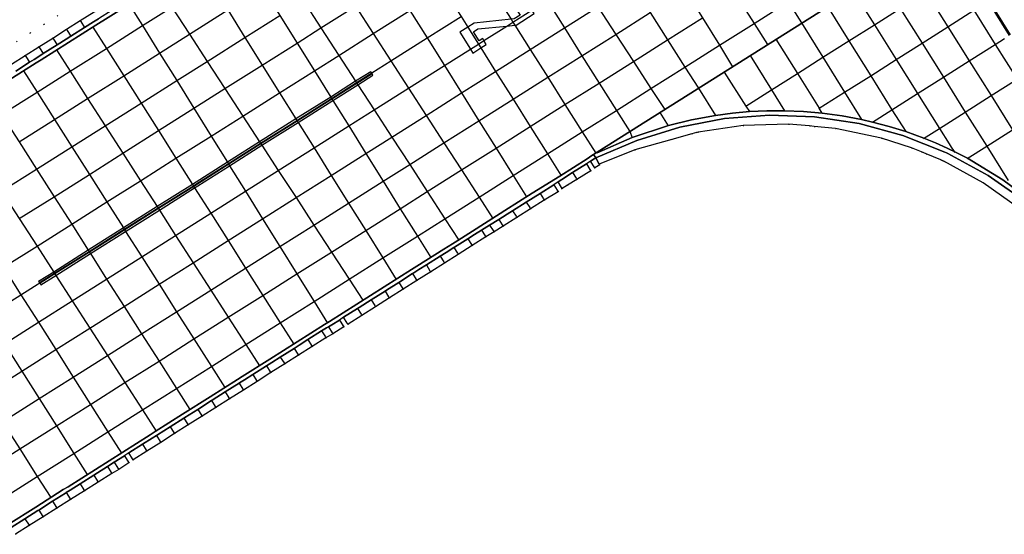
# Model space of a CAD drawing. Header units: metres. Extents: x 174791 to 179073, y 406431 to 409043.
# Tile 288 of 314: x 178240 to 178362, y 408285 to 408348. Entities that reach past the tile are written whole.
import ezdxf

# ---------------------------------------------------------------- set-up
doc = ezdxf.new("R2010")
doc.units = ezdxf.units.M
doc.linetypes.add('DOT', pattern=[6.35, 0, -6.35])
for name, color, linetype in [('terreindeelbegroeid', 254, 'DOT'), ('terreindeelonbegroeid', 254, 'DOT'), ('wegdeel_molgoot', 254, 'Continuous'), ('wegdeel_rijbaan', 254, 'Continuous'), ('wegdeel_rolbaan', 254, 'Continuous'), ('wegdeel_start_landingsbaan', 254, 'Continuous'), ('weginrichtingselement_markering_vliegtuigverharding', 254, 'Continuous'), ('weginrichtingselement_voeg_vliegtuigverharding', 254, 'Continuous')]:
    doc.layers.add(name, color=color, linetype=linetype)

msp = doc.modelspace()

# ---------------------------------------------------------------- linework, layer by layer
at = {"layer": 'terreindeelbegroeid'}
for points in [[(178249.534, 408349.292, 0), (178247.838, 408348.22, 0), (178246.142, 408347.148, 0), (178244.447, 408346.076, 0), (178242.751, 408345.004, 0), (178241.056, 408343.933, 0), (178239.36, 408342.861, 0)], [(178239.987, 408345.623, 0), (178241.682, 408346.695, 0), (178243.378, 408347.767, 0), (178245.074, 408348.839, 0)], [(178245.074, 408348.839, 0), (178243.378, 408347.767, 0), (178241.682, 408346.695, 0), (178239.987, 408345.623, 0)], [(178239.864, 408284.999, 0), (178241.558, 408286.071, 0), (178243.253, 408287.142, 0), (178244.947, 408288.214, 0), (178246.642, 408289.285, 0), (178248.336, 408290.357, 0), (178250.031, 408291.429, 0), (178251.725, 408292.5, 0), (178252.571, 408292.993, 0), (178253.82, 408293.807, 0), (178254.344, 408294.17, 0), (178256.039, 408295.242, 0), (178257.733, 408296.315, 0), (178259.428, 408297.387, 0), (178261.122, 408298.46, 0), (178262.817, 408299.532, 0), (178264.511, 408300.605, 0), (178266.206, 408301.677, 0), (178267.9, 408302.749, 0), (178269.595, 408303.822, 0), (178271.289, 408304.894, 0), (178272.984, 408305.967, 0), (178274.678, 408307.039, 0), (178276.373, 408308.112, 0), (178278.067, 408309.184, 0), (178278.894, 408309.677, 0), (178280.256, 408310.516, 0), (178280.776, 408310.866, 0), (178282.472, 408311.939, 0), (178284.168, 408313.012, 0), (178285.864, 408314.086, 0), (178287.56, 408315.159, 0), (178289.256, 408316.232, 0), (178290.951, 408317.305, 0), (178292.647, 408318.378, 0), (178294.343, 408319.452, 0), (178296.039, 408320.525, 0), (178297.735, 408321.598, 0), (178298.75, 408322.214, 0), (178299.861, 408322.912, 0), (178301.552, 408323.976, 0), (178303.243, 408325.04, 0), (178304.933, 408326.104, 0), (178306.624, 408327.168, 0), (178307.138, 408327.539, 0), (178307.794, 408327.953, 0), (178308.936, 408328.67, 0), (178310.635, 408329.734, 0), (178311.149, 408330.102, 0), (178311.764, 408330.481, 0), (178311.696, 408330.534, 0), (178316.069, 408332.3, 0), (178320.602, 408333.599, 0), (178323.097, 408334.302, 0), (178323.676, 408334.459, 0), (178323.843, 408334.504, 0), (178329.387, 408335.318, 0), (178334.989, 408335.48, 0), (178337.546, 408335.25, 0), (178338.144, 408335.196, 0), (178340.752, 408334.961, 0), (178346.411, 408333.753, 0), (178350.117, 408332.561, 0), (178351.348, 408332.052, 0), (178351.902, 408331.823, 0), (178353.714, 408331.073, 0), (178353.896, 408330.988, 0), (178354.077, 408330.903, 0), (178358.935, 408328.256, 0), (178363.457, 408325.068, 0)]]:
    msp.add_polyline3d(points, dxfattribs=at)
at = {"layer": 'terreindeelonbegroeid'}
for points in [[(178311.149, 408330.102, 0), (178310.635, 408329.734, 0), (178310.537, 408329.89, 0), (178310.104, 408330.582, 0), (178310.462, 408330.809, 0), (178310.619, 408330.909, 0)], [(178307.138, 408327.539, 0), (178306.624, 408327.168, 0), (178306.513, 408327.344, 0), (178306.091, 408328.014, 0), (178306.621, 408328.358, 0), (178307.048, 408327.682, 0)], [(178280.776, 408310.866, 0), (178280.256, 408310.516, 0), (178280.162, 408310.668, 0), (178279.732, 408311.367, 0), (178280.241, 408311.711, 0), (178280.69, 408311.003, 0)], [(178254.344, 408294.17, 0), (178253.82, 408293.807, 0), (178253.269, 408294.671, 0), (178253.327, 408294.708, 0), (178253.809, 408295.015, 0), (178254.264, 408294.297, 0)]]:
    msp.add_polyline3d(points, close=True, dxfattribs=at)
at = {"layer": 'wegdeel_molgoot'}
for points in [[(178253.099, 408349.771, 0), (178249.733, 408347.646, 0), (178246.368, 408345.521, 0), (178243.002, 408343.396, 0), (178242.407, 408343.022, 0), (178239.032, 408340.887, 0)], [(178239.894, 408342.015, 0), (178241.59, 408343.087, 0), (178242.144, 408343.438, 0), (178242.738, 408343.813, 0), (178243.286, 408344.159, 0), (178244.981, 408345.231, 0), (178246.103, 408345.94, 0), (178246.677, 408346.303, 0), (178248.372, 408347.375, 0), (178249.467, 408348.067, 0), (178250.068, 408348.447, 0)], [(178364.16, 408325.906, 0), (178359.544, 408329.165, 0), (178354.586, 408331.872, 0), (178354.405, 408331.957, 0), (178354.223, 408332.041, 0), (178349.054, 408334.09, 0), (178343.685, 408335.541, 0), (178338.188, 408336.376, 0), (178332.631, 408336.585, 0), (178327.086, 408336.163, 0), (178321.624, 408335.117, 0), (178316.316, 408333.461, 0), (178311.252, 408331.312, 0), (178311.002, 408331.75, 0), (178311.432, 408332.028, 0), (178311.453, 408331.941, 0), (178315.753, 408333.845, 0), (178320.223, 408335.305, 0), (178323.056, 408336.018, 0), (178325.985, 408336.561, 0), (178328.075, 408336.839, 0), (178330.174, 408337.028, 0), (178332.33, 408337.129, 0), (178334.489, 408337.136, 0), (178336.816, 408337.039, 0), (178339.137, 408336.832, 0), (178341.563, 408336.498, 0), (178343.971, 408336.044, 0), (178345.311, 408335.738, 0), (178347.368, 408335.191, 0), (178349.399, 408334.556, 0), (178350.524, 408334.163, 0), (178351.639, 408333.742, 0), (178353.069, 408333.158, 0), (178354.48, 408332.53, 0), (178354.661, 408332.445, 0), (178354.842, 408332.36, 0), (178355.343, 408332.119, 0), (178357.001, 408331.272, 0), (178361.361, 408328.643, 0), (178365.429, 408325.582, 0)], [(178238.969, 408286.195, 0), (178242.347, 408288.353, 0), (178245.725, 408290.51, 0), (178246.336, 408290.852, 0), (178249.702, 408292.984, 0), (178253.067, 408295.115, 0), (178256.433, 408297.247, 0), (178257.049, 408297.661, 0), (178260.423, 408299.786, 0), (178263.798, 408301.911, 0), (178267.172, 408304.035, 0), (178267.769, 408304.422, 0), (178271.142, 408306.548, 0), (178274.513, 408308.674, 0), (178277.886, 408310.8, 0), (178278.502, 408311.207, 0), (178281.87, 408313.329, 0), (178285.24, 408315.451, 0), (178288.608, 408317.573, 0), (178289.235, 408317.991, 0), (178292.585, 408320.108, 0), (178293.627, 408320.739, 0), (178294.271, 408321.162, 0), (178296.098, 408322.315, 0), (178299.486, 408324.48, 0), (178300.078, 408324.836, 0), (178303.453, 408326.965, 0), (178306.827, 408329.094, 0), (178310.201, 408331.223, 0), (178310.797, 408331.614, 0), (178311.002, 408331.75, 0), (178311.252, 408331.312, 0), (178311.063, 408331.191, 0), (178310.619, 408330.909, 0), (178310.462, 408330.809, 0), (178310.104, 408330.582, 0), (178308.405, 408329.518, 0), (178307.096, 408328.667, 0), (178306.621, 408328.358, 0), (178306.091, 408328.014, 0), (178304.401, 408326.95, 0), (178302.71, 408325.886, 0), (178301.019, 408324.822, 0), (178300.351, 408324.402, 0), (178299.767, 408324.034, 0), (178299.328, 408323.758, 0), (178298.206, 408323.065, 0), (178297.2, 408322.443, 0), (178296.354, 408321.908, 0), (178295.504, 408321.37, 0), (178294.529, 408320.752, 0), (178293.878, 408320.341, 0), (178293.809, 408320.297, 0), (178292.85, 408319.69, 0), (178292.113, 408319.223, 0), (178290.417, 408318.15, 0), (178289.501, 408317.571, 0), (178288.864, 408317.168, 0), (178288.721, 408317.077, 0), (178287.025, 408316.004, 0), (178285.5, 408315.039, 0), (178285.329, 408314.931, 0), (178283.633, 408313.857, 0), (178282.136, 408312.91, 0), (178281.937, 408312.784, 0), (178280.241, 408311.711, 0), (178279.732, 408311.367, 0), (178278.769, 408310.774, 0), (178278.37, 408310.528, 0), (178278.138, 408310.391, 0), (178277.532, 408310.029, 0), (178275.838, 408308.957, 0), (178274.764, 408308.277, 0), (178274.143, 408307.884, 0), (178272.449, 408306.812, 0), (178271.397, 408306.146, 0), (178270.754, 408305.739, 0), (178269.06, 408304.667, 0), (178268.028, 408304.014, 0), (178267.426, 408303.633, 0), (178267.365, 408303.594, 0), (178265.671, 408302.522, 0), (178264.057, 408301.501, 0), (178263.976, 408301.45, 0), (178262.282, 408300.377, 0), (178260.687, 408299.368, 0), (178260.587, 408299.305, 0), (178258.893, 408298.232, 0), (178257.318, 408297.236, 0), (178257.198, 408297.16, 0), (178256.691, 408296.839, 0), (178255.504, 408296.087, 0), (178253.809, 408295.015, 0), (178253.327, 408294.708, 0), (178253.269, 408294.671, 0), (178252.012, 408293.869, 0), (178251.191, 408293.345, 0), (178249.964, 408292.569, 0), (178249.496, 408292.274, 0), (178247.802, 408291.202, 0), (178246.597, 408290.44, 0), (178246.107, 408290.131, 0), (178246.006, 408290.066, 0), (178244.413, 408289.059, 0), (178242.718, 408287.987, 0), (178242.618, 408287.924, 0), (178241.024, 408286.916, 0), (178239.33, 408285.844, 0)]]:
    msp.add_polyline3d(points, dxfattribs=at)
at = {"layer": 'wegdeel_rijbaan'}
for points in [[(178239.36, 408342.861, 0), (178241.056, 408343.933, 0), (178242.751, 408345.004, 0), (178244.447, 408346.076, 0), (178246.142, 408347.148, 0), (178247.838, 408348.22, 0), (178249.534, 408349.292, 0), (178251.229, 408350.364, 0), (178252.925, 408351.436, 0), (178253.006, 408351.308, 0), (178253.458, 408350.59, 0), (178252.832, 408350.194, 0), (178251.764, 408349.519, 0), (178250.068, 408348.447, 0), (178249.467, 408348.067, 0), (178248.372, 408347.375, 0), (178246.677, 408346.303, 0), (178246.103, 408345.94, 0), (178244.981, 408345.231, 0), (178243.286, 408344.159, 0), (178242.738, 408343.813, 0), (178242.144, 408343.438, 0), (178241.59, 408343.087, 0), (178239.894, 408342.015, 0)], [(178363.457, 408325.068, 0), (178358.935, 408328.256, 0), (178354.077, 408330.903, 0), (178353.896, 408330.988, 0), (178353.714, 408331.073, 0), (178351.902, 408331.823, 0), (178351.348, 408332.052, 0), (178350.117, 408332.561, 0), (178346.411, 408333.753, 0), (178340.752, 408334.961, 0), (178338.144, 408335.196, 0), (178337.546, 408335.25, 0), (178334.989, 408335.48, 0), (178329.387, 408335.318, 0), (178323.843, 408334.504, 0), (178323.676, 408334.459, 0), (178323.097, 408334.302, 0), (178320.602, 408333.599, 0), (178316.069, 408332.3, 0), (178311.696, 408330.534, 0), (178311.252, 408331.312, 0), (178316.316, 408333.461, 0), (178321.624, 408335.117, 0), (178327.086, 408336.163, 0), (178332.631, 408336.585, 0), (178338.188, 408336.376, 0), (178343.685, 408335.541, 0), (178349.054, 408334.09, 0), (178354.223, 408332.041, 0), (178354.405, 408331.957, 0), (178354.586, 408331.872, 0), (178359.544, 408329.165, 0), (178364.16, 408325.906, 0)], [(178239.33, 408285.844, 0), (178241.024, 408286.916, 0), (178242.618, 408287.924, 0), (178242.718, 408287.987, 0), (178244.413, 408289.059, 0), (178246.006, 408290.066, 0), (178246.107, 408290.131, 0), (178246.597, 408290.44, 0), (178247.802, 408291.202, 0), (178249.496, 408292.274, 0), (178249.964, 408292.569, 0), (178251.191, 408293.345, 0), (178252.012, 408293.869, 0), (178253.269, 408294.671, 0), (178253.82, 408293.807, 0), (178252.571, 408292.993, 0), (178251.725, 408292.5, 0), (178250.031, 408291.429, 0), (178248.336, 408290.357, 0), (178246.642, 408289.285, 0), (178244.947, 408288.214, 0), (178243.253, 408287.142, 0), (178241.558, 408286.071, 0), (178239.864, 408284.999, 0)]]:
    msp.add_polyline3d(points, dxfattribs=at)
for points in [[(178310.635, 408329.734, 0), (178308.936, 408328.67, 0), (178307.794, 408327.953, 0), (178307.138, 408327.539, 0), (178307.048, 408327.682, 0), (178306.621, 408328.358, 0), (178307.096, 408328.667, 0), (178308.405, 408329.518, 0), (178310.104, 408330.582, 0), (178310.537, 408329.89, 0)], [(178311.696, 408330.534, 0), (178311.764, 408330.481, 0), (178311.149, 408330.102, 0), (178310.619, 408330.909, 0), (178311.063, 408331.191, 0), (178311.252, 408331.312, 0)], [(178306.624, 408327.168, 0), (178304.933, 408326.104, 0), (178303.243, 408325.04, 0), (178301.552, 408323.976, 0), (178299.861, 408322.912, 0), (178298.75, 408322.214, 0), (178297.735, 408321.598, 0), (178296.039, 408320.525, 0), (178294.343, 408319.452, 0), (178292.647, 408318.378, 0), (178290.951, 408317.305, 0), (178289.256, 408316.232, 0), (178287.56, 408315.159, 0), (178285.864, 408314.086, 0), (178284.168, 408313.012, 0), (178282.472, 408311.939, 0), (178280.776, 408310.866, 0), (178280.69, 408311.003, 0), (178280.241, 408311.711, 0), (178281.937, 408312.784, 0), (178282.136, 408312.91, 0), (178283.633, 408313.857, 0), (178285.329, 408314.931, 0), (178285.5, 408315.039, 0), (178287.025, 408316.004, 0), (178288.721, 408317.077, 0), (178288.864, 408317.168, 0), (178289.501, 408317.571, 0), (178290.417, 408318.15, 0), (178292.113, 408319.223, 0), (178292.85, 408319.69, 0), (178293.809, 408320.297, 0), (178293.878, 408320.341, 0), (178294.529, 408320.752, 0), (178295.504, 408321.37, 0), (178296.354, 408321.908, 0), (178297.2, 408322.443, 0), (178298.206, 408323.065, 0), (178299.328, 408323.758, 0), (178299.767, 408324.034, 0), (178300.351, 408324.402, 0), (178301.019, 408324.822, 0), (178302.71, 408325.886, 0), (178304.401, 408326.95, 0), (178306.091, 408328.014, 0), (178306.513, 408327.344, 0)], [(178280.256, 408310.516, 0), (178278.894, 408309.677, 0), (178278.067, 408309.184, 0), (178276.373, 408308.112, 0), (178274.678, 408307.039, 0), (178272.984, 408305.967, 0), (178271.289, 408304.894, 0), (178269.595, 408303.822, 0), (178267.9, 408302.749, 0), (178266.206, 408301.677, 0), (178264.511, 408300.605, 0), (178262.817, 408299.532, 0), (178261.122, 408298.46, 0), (178259.428, 408297.387, 0), (178257.733, 408296.315, 0), (178256.039, 408295.242, 0), (178254.344, 408294.17, 0), (178254.264, 408294.297, 0), (178253.809, 408295.015, 0), (178255.504, 408296.087, 0), (178256.691, 408296.839, 0), (178257.198, 408297.16, 0), (178257.318, 408297.236, 0), (178258.893, 408298.232, 0), (178260.587, 408299.305, 0), (178260.687, 408299.368, 0), (178262.282, 408300.377, 0), (178263.976, 408301.45, 0), (178264.057, 408301.501, 0), (178265.671, 408302.522, 0), (178267.365, 408303.594, 0), (178267.426, 408303.633, 0), (178268.028, 408304.014, 0), (178269.06, 408304.667, 0), (178270.754, 408305.739, 0), (178271.397, 408306.146, 0), (178272.449, 408306.812, 0), (178274.143, 408307.884, 0), (178274.764, 408308.277, 0), (178275.838, 408308.957, 0), (178277.532, 408310.029, 0), (178278.138, 408310.391, 0), (178278.37, 408310.528, 0), (178278.769, 408310.774, 0), (178279.732, 408311.367, 0), (178280.162, 408310.668, 0)]]:
    msp.add_polyline3d(points, close=True, dxfattribs=at)
at = {"layer": 'wegdeel_rolbaan'}
msp.add_polyline3d([(178365.429, 408325.582, 0), (178361.361, 408328.643, 0), (178357.001, 408331.272, 0), (178355.343, 408332.119, 0), (178354.842, 408332.36, 0), (178354.661, 408332.445, 0), (178354.48, 408332.53, 0), (178353.069, 408333.158, 0), (178351.639, 408333.742, 0), (178350.524, 408334.163, 0), (178349.399, 408334.556, 0), (178347.368, 408335.191, 0), (178345.311, 408335.738, 0), (178343.971, 408336.044, 0), (178341.563, 408336.498, 0), (178339.137, 408336.832, 0), (178336.816, 408337.039, 0), (178334.489, 408337.136, 0), (178332.33, 408337.129, 0), (178330.174, 408337.028, 0), (178328.075, 408336.839, 0), (178325.985, 408336.561, 0), (178323.056, 408336.018, 0), (178320.223, 408335.305, 0), (178315.753, 408333.845, 0), (178311.453, 408331.941, 0), (178311.432, 408332.028, 0), (178361.866, 408363.879, 0)], dxfattribs=at)
at = {"layer": 'wegdeel_start_landingsbaan'}
for points in [[(178361.866, 408363.879, 0), (178311.432, 408332.028, 0), (178311.002, 408331.75, 0), (178310.797, 408331.614, 0), (178310.201, 408331.223, 0), (178306.827, 408329.094, 0), (178303.453, 408326.965, 0), (178300.078, 408324.836, 0), (178299.486, 408324.48, 0), (178296.098, 408322.315, 0), (178294.271, 408321.162, 0), (178293.627, 408320.739, 0), (178292.585, 408320.108, 0), (178289.235, 408317.991, 0), (178288.608, 408317.573, 0), (178285.24, 408315.451, 0), (178281.87, 408313.329, 0), (178278.502, 408311.207, 0), (178277.886, 408310.8, 0), (178274.513, 408308.674, 0), (178271.142, 408306.548, 0), (178267.769, 408304.422, 0), (178267.172, 408304.035, 0), (178263.798, 408301.911, 0), (178260.423, 408299.786, 0), (178257.049, 408297.661, 0), (178256.433, 408297.247, 0), (178253.067, 408295.115, 0), (178249.702, 408292.984, 0), (178246.336, 408290.852, 0), (178245.725, 408290.51, 0), (178242.347, 408288.353, 0), (178238.969, 408286.195, 0)], [(178239.032, 408340.887, 0), (178242.407, 408343.022, 0), (178243.002, 408343.396, 0), (178246.368, 408345.521, 0), (178249.733, 408347.646, 0), (178253.099, 408349.771, 0)]]:
    msp.add_polyline3d(points, dxfattribs=at)
at = {"layer": 'weginrichtingselement_markering_vliegtuigverharding'}
for points in [[(178362.297, 408346.489, 0), (178359.653, 408350.685, 0), (178356.974, 408354.935, 0), (178354.323, 408359.141, 0), (178354.196, 408359.061, 0), (178356.838, 408354.849, 0), (178359.507, 408350.593, 0), (178362.143, 408346.391, 0)], [(178294.52, 408346.804, 0), (178295.831, 408344.717, 0), (178296.135, 408344.233, 0), (178297.116, 408344.864, 0), (178297.789, 408345.298, 0), (178297.503, 408345.775, 0), (178297.367, 408346.002, 0), (178296.923, 408345.744, 0), (178296.216, 408346.853, 0), (178296.739, 408347.2, 0), (178300.312, 408347.551, 0), (178301.319, 408347.649, 0), (178301.468, 408347.664, 0), (178303.667, 408349.078, 0), (178303.395, 408349.5, 0), (178302.057, 408351.577, 0), (178300.772, 408350.707, 0), (178301.951, 408348.898, 0), (178301.237, 408348.425, 0), (178300.854, 408348.386, 0), (178296.318, 408347.925, 0), (178295.507, 408347.419, 0), (178294.52, 408346.804, 0)], [(178283.573, 408341.925, 0), (178281.712, 408340.749, 0), (178278.649, 408338.815, 0), (178274.372, 408336.112, 0), (178269.907, 408333.292, 0), (178265.946, 408330.789, 0), (178261.641, 408328.07, 0), (178257.295, 408325.324, 0), (178253.145, 408322.702, 0), (178248.814, 408319.966, 0), (178244.561, 408317.28, 0), (178242.708, 408316.109, 0), (178242.827, 408315.969, 0), (178244.661, 408317.126, 0), (178248.915, 408319.808, 0), (178253.247, 408322.541, 0), (178257.401, 408325.16, 0), (178261.748, 408327.901, 0), (178262.172, 408328.169, 0), (178266.052, 408330.619, 0), (178270.016, 408333.124, 0), (178274.478, 408335.943, 0), (178278.755, 408338.644, 0), (178281.821, 408340.581, 0), (178283.699, 408341.767, 0), (178283.693, 408341.774, 0), (178283.573, 408341.925, 0)], [(178242.896, 408315.888, 0), (178242.994, 408315.698, 0), (178244.832, 408316.859, 0), (178249.084, 408319.544, 0), (178253.414, 408322.279, 0), (178257.567, 408324.902, 0), (178261.909, 408327.645, 0), (178262.303, 408327.894, 0), (178266.21, 408330.364, 0), (178270.179, 408332.874, 0), (178274.635, 408335.691, 0), (178278.911, 408338.394, 0), (178281.981, 408340.335, 0), (178283.851, 408341.517, 0), (178283.757, 408341.688, 0), (178281.874, 408340.499, 0), (178278.806, 408338.562, 0), (178274.529, 408335.861, 0), (178270.068, 408333.045, 0), (178266.101, 408330.54, 0), (178261.797, 408327.823, 0), (178257.453, 408325.079, 0), (178253.3, 408322.457, 0), (178248.97, 408319.723, 0), (178244.717, 408317.038, 0), (178242.896, 408315.888, 0)]]:
    msp.add_polyline3d(points, dxfattribs=at)
at = {"layer": 'weginrichtingselement_voeg_vliegtuigverharding'}
for p, q in [((178323.902, 408339.894), (178325.985, 408336.561)), ((178319.165, 408336.895), (178320.186, 408335.268)), ((178325.985, 408336.561), (178326.02, 408336.505)), ((178330.174, 408337.028), (178330.195, 408336.996)), ((178334.489, 408337.136), (178334.514, 408337.096)), ((178343.971, 408336.044), (178343.995, 408336.005)), ((178345.253, 408335.701), (178345.311, 408335.738)), ((178315.467, 408334.555), (178315.754, 408333.837)), ((178349.399, 408334.556), (178349.418, 408334.526)), ((178354.756, 408333.055), (178354.879, 408332.859)), ((178354.879, 408332.859), (178355.002, 408332.663)), ((178355.002, 408332.663), (178355.343, 408332.119)), ((178355.343, 408332.119), (178355.418, 408332))]:
    msp.add_line(p, q, dxfattribs=at)
for points in [[(178307.68, 408384.213, 0), (178309.321, 408381.628, 0), (178311.44, 408378.29, 0), (178313.584, 408374.913, 0), (178315.731, 408371.53, 0), (178317.885, 408368.138, 0), (178320.033, 408364.754, 0), (178322.177, 408361.377, 0), (178324.317, 408358.006, 0), (178326.486, 408354.589, 0), (178328.615, 408351.235, 0), (178330.745, 408347.879, 0), (178332.4, 408345.273, 0)], [(178303.813, 408381.772, 0), (178305.426, 408379.166, 0), (178307.508, 408375.804, 0), (178309.614, 408372.403, 0), (178311.724, 408368.996, 0), (178313.84, 408365.579, 0), (178315.949, 408362.172, 0), (178318.056, 408358.771, 0), (178320.158, 408355.376, 0), (178322.288, 408351.936, 0), (178324.379, 408348.559, 0), (178326.472, 408345.178, 0), (178328.099, 408342.551, 0)], [(178299.048, 408378.804, 0), (178300.717, 408376.191, 0), (178302.847, 408372.856, 0), (178305, 408369.486, 0), (178307.158, 408366.108, 0), (178309.321, 408362.721, 0), (178311.091, 408359.95, 0), (178311.478, 408359.345, 0), (178311.513, 408359.29, 0), (178311.894, 408358.694, 0), (178312.306, 408358.048, 0), (178313.631, 408355.973, 0), (178315.781, 408352.608, 0), (178317.957, 408349.2, 0), (178320.095, 408345.854, 0), (178322.237, 408342.501, 0), (178323.902, 408339.894, 0)], [(178294.582, 408375.982, 0), (178296.272, 408373.381, 0), (178298.429, 408370.062, 0), (178300.608, 408366.708, 0), (178302.792, 408363.347, 0), (178304.982, 408359.976, 0), (178306.365, 408357.847, 0), (178307.165, 408356.617, 0), (178308.008, 408355.319, 0), (178309.344, 408353.262, 0), (178311.52, 408349.914, 0), (178313.722, 408346.525, 0), (178315.886, 408343.195, 0), (178318.055, 408339.857, 0), (178319.742, 408337.26, 0)], [(178290.8, 408373.589, 0), (178292.455, 408370.97, 0), (178294.571, 408367.622, 0), (178296.707, 408364.242, 0), (178298.848, 408360.853, 0), (178300.996, 408357.454, 0), (178303.135, 408354.069, 0), (178305.272, 408350.687, 0), (178307.405, 408347.313, 0), (178309.563, 408343.897, 0), (178311.684, 408340.541, 0), (178313.812, 408337.174, 0), (178315.467, 408334.555, 0)], [(178286.642, 408370.933, 0), (178288.281, 408368.332, 0), (178290.394, 408364.98, 0), (178292.526, 408361.598, 0), (178294.664, 408358.206, 0), (178296.515, 408355.271, 0), (178296.808, 408354.805, 0), (178298.527, 408352.078, 0), (178298.943, 408351.418, 0), (178300.854, 408348.386, 0), (178301.076, 408348.034, 0), (178301.319, 408347.649, 0), (178303.205, 408344.657, 0), (178305.358, 408341.24, 0), (178307.475, 408337.882, 0), (178309.6, 408334.512, 0), (178311.254, 408331.887, 0)], [(178282.378, 408368.264, 0), (178284.028, 408365.644, 0), (178286.141, 408362.29, 0), (178288.271, 408358.907, 0), (178290.408, 408355.514, 0), (178292.551, 408352.112, 0), (178293.197, 408351.086, 0), (178293.643, 408350.378, 0), (178294.684, 408348.725, 0), (178295.507, 408347.419, 0), (178296.816, 408345.34, 0), (178297.116, 408344.864, 0), (178298.943, 408341.963, 0), (178301.095, 408338.547, 0), (178303.21, 408335.188, 0), (178305.334, 408331.815, 0), (178306.977, 408329.207, 0)], [(178278.272, 408365.65, 0), (178279.906, 408363.04, 0), (178282.01, 408359.677, 0), (178284.13, 408356.289, 0), (178286.257, 408352.889, 0), (178288.39, 408349.48, 0), (178290.514, 408346.087, 0), (178292.636, 408342.696, 0), (178294.753, 408339.313, 0), (178296.894, 408335.892, 0), (178298.999, 408332.527, 0), (178301.114, 408329.148, 0), (178302.759, 408326.519, 0)], [(178273.501, 408362.638, 0), (178275.177, 408360.051, 0), (178277.334, 408356.72, 0), (178279.507, 408353.365, 0), (178281.687, 408349.999, 0), (178283.873, 408346.623, 0), (178286.049, 408343.264, 0), (178288.223, 408339.906, 0), (178290.393, 408336.556, 0), (178292.586, 408333.171, 0), (178294.744, 408329.839, 0), (178296.912, 408326.491, 0), (178298.609, 408323.871, 0)], [(178269.23, 408359.972, 0), (178270.924, 408357.364, 0), (178273.086, 408354.034, 0), (178275.262, 408350.681, 0), (178277.447, 408347.317, 0), (178279.637, 408343.944, 0), (178281.712, 408340.749, 0), (178281.816, 408340.588, 0), (178281.821, 408340.581, 0), (178281.874, 408340.499, 0), (178281.981, 408340.335, 0), (178283.995, 408337.233, 0), (178286.168, 408333.885, 0), (178288.364, 408330.503, 0), (178290.525, 408327.175, 0), (178292.699, 408323.828, 0), (178294.401, 408321.206, 0)], [(178329.739, 408337.709, 0), (178332.889, 408339.701, 0), (178336.066, 408341.711, 0), (178339.216, 408343.703, 0), (178342.408, 408345.722, 0), (178345.555, 408347.713, 0), (178348.728, 408349.72, 0), (178351.91, 408351.732, 0), (178355.101, 408353.751, 0), (178356.838, 408354.849, 0), (178356.974, 408354.935, 0), (178358.265, 408355.752, 0), (178361.416, 408357.745, 0), (178364.608, 408359.764, 0)], [(178266.552, 408358.251, 0), (178268.182, 408355.631, 0), (178270.281, 408352.26, 0), (178272.393, 408348.867, 0), (178274.512, 408345.461, 0), (178276.638, 408342.046, 0), (178278.649, 408338.815, 0), (178278.752, 408338.65, 0), (178278.755, 408338.644, 0), (178278.806, 408338.562, 0), (178278.911, 408338.394, 0), (178280.865, 408335.254, 0), (178282.974, 408331.866, 0), (178285.104, 408328.444, 0), (178287.201, 408325.075, 0), (178289.31, 408321.686, 0), (178290.948, 408319.054, 0)], [(178266.552, 408358.251, 0), (178268.182, 408355.631, 0), (178270.281, 408352.26, 0), (178272.393, 408348.867, 0), (178274.512, 408345.461, 0), (178276.638, 408342.046, 0), (178278.649, 408338.815, 0), (178278.752, 408338.65, 0), (178278.755, 408338.644, 0), (178278.806, 408338.562, 0), (178278.911, 408338.394, 0), (178280.865, 408335.254, 0), (178282.974, 408331.866, 0), (178285.104, 408328.444, 0), (178287.201, 408325.075, 0), (178289.31, 408321.686, 0), (178290.948, 408319.054, 0)], [(178352.453, 408357.967, 0), (178355.101, 408353.751, 0), (178357.775, 408349.493, 0), (178360.411, 408345.295, 0), (178363.097, 408341.019, 0)], [(178349.266, 408355.95, 0), (178351.91, 408351.732, 0), (178354.583, 408347.467, 0), (178357.213, 408343.271, 0), (178359.898, 408338.988, 0), (178362.536, 408334.781, 0), (178365.189, 408330.547, 0), (178367.838, 408326.321, 0), (178373.166, 408317.821, 0)], [(178262.238, 408355.515, 0), (178263.87, 408352.906, 0), (178265.976, 408349.538, 0), (178268.095, 408346.149, 0), (178270.222, 408342.748, 0), (178272.355, 408339.337, 0), (178274.372, 408336.112, 0), (178274.476, 408335.946, 0), (178274.478, 408335.943, 0), (178274.529, 408335.861, 0), (178274.635, 408335.691, 0), (178276.597, 408332.554, 0), (178278.713, 408329.171, 0), (178280.849, 408325.755, 0), (178282.953, 408322.391, 0), (178285.07, 408319.005, 0), (178286.722, 408316.364, 0)], [(178339.137, 408336.832, 0), (178338.764, 408337.425, 0), (178341.884, 408339.406, 0), (178345.089, 408341.44, 0), (178348.238, 408343.439, 0), (178351.406, 408345.45, 0), (178354.583, 408347.467, 0), (178357.775, 408349.493, 0), (178359.507, 408350.593, 0), (178359.653, 408350.685, 0), (178360.935, 408351.5, 0), (178364.084, 408353.498, 0), (178367.256, 408355.512, 0)], [(178346.084, 408353.935, 0), (178348.728, 408349.72, 0), (178351.406, 408345.45, 0), (178354.034, 408341.259, 0), (178356.723, 408336.971, 0), (178359.36, 408332.767, 0), (178362.008, 408328.545, 0)], [(178257.408, 408352.463, 0), (178259.089, 408349.885, 0), (178261.26, 408346.555, 0), (178263.442, 408343.207, 0), (178265.633, 408339.846, 0), (178267.831, 408336.475, 0), (178269.907, 408333.292, 0), (178270.016, 408333.124, 0), (178270.068, 408333.045, 0), (178270.179, 408332.874, 0), (178272.2, 408329.774, 0), (178274.379, 408326.431, 0), (178276.579, 408323.058, 0), (178278.746, 408319.734, 0), (178280.928, 408316.387, 0), (178282.605, 408313.814, 0)], [(178342.911, 408351.926, 0), (178345.555, 408347.713, 0), (178348.238, 408343.439, 0), (178350.865, 408339.253, 0), (178353.559, 408334.962, 0), (178354.756, 408333.055, 0)], [(178236.082, 408302.217, 0), (178240.625, 408305.089, 0), (178244.812, 408307.737, 0), (178249, 408310.385, 0), (178253.225, 408313.056, 0), (178257.539, 408315.784, 0), (178261.724, 408318.43, 0), (178266.022, 408321.147, 0), (178270.271, 408323.834, 0), (178274.379, 408326.431, 0), (178278.713, 408329.171, 0), (178282.974, 408331.866, 0), (178286.168, 408333.885, 0), (178290.393, 408336.556, 0), (178294.753, 408339.313, 0), (178298.943, 408341.963, 0), (178303.205, 408344.657, 0), (178307.405, 408347.313, 0), (178311.52, 408349.914, 0)], [(178238.003, 408289.251, 0), (178242.55, 408292.126, 0), (178247.038, 408294.963, 0), (178251.224, 408297.609, 0), (178255.488, 408300.305, 0), (178259.676, 408302.952, 0), (178263.966, 408305.664, 0), (178268.204, 408308.343, 0), (178272.433, 408311.016, 0), (178276.602, 408313.652, 0), (178280.928, 408316.387, 0), (178285.07, 408319.005, 0), (178289.31, 408321.686, 0), (178292.699, 408323.828, 0), (178296.912, 408326.491, 0), (178301.114, 408329.148, 0), (178305.334, 408331.815, 0), (178309.6, 408334.512, 0), (178313.812, 408337.174, 0), (178318.055, 408339.857, 0), (178322.237, 408342.501, 0), (178326.472, 408345.178, 0), (178330.745, 408347.879, 0), (178334.931, 408350.525, 0)], [(178238.159, 408336.659, 0), (178242.528, 408339.42, 0), (178246.592, 408341.988, 0), (178251.05, 408344.805, 0), (178255.488, 408347.609, 0), (178259.089, 408349.885, 0)], [(178240.335, 408323.846, 0), (178244.611, 408326.551, 0), (178248.956, 408329.299, 0), (178253.071, 408331.901, 0), (178257.46, 408334.677, 0), (178261.816, 408337.432, 0), (178265.633, 408339.846, 0), (178270.222, 408342.748, 0), (178274.512, 408345.461, 0), (178277.447, 408347.317, 0), (178281.687, 408349.999, 0)], [(178253.864, 408350.221, 0), (178255.488, 408347.609, 0), (178257.588, 408344.232, 0), (178259.697, 408340.839, 0), (178261.816, 408337.432, 0), (178263.941, 408334.014, 0), (178265.946, 408330.789, 0), (178266.052, 408330.619, 0), (178266.101, 408330.54, 0), (178266.21, 408330.364, 0), (178268.164, 408327.222, 0), (178270.271, 408323.834, 0), (178272.396, 408320.415, 0), (178274.491, 408317.046, 0), (178276.602, 408313.652, 0), (178278.247, 408311.005, 0)], [(178339.769, 408349.938, 0), (178342.408, 408345.722, 0), (178345.089, 408341.44, 0), (178347.709, 408337.256, 0), (178349.399, 408334.556, 0)], [(178236.352, 408311.837, 0), (178240.539, 408314.485, 0), (178244.676, 408317.102, 0), (178248.927, 408319.79, 0), (178253.256, 408322.527, 0), (178257.407, 408325.152, 0), (178261.75, 408327.898, 0), (178266.052, 408330.619, 0), (178270.016, 408333.124, 0), (178274.476, 408335.946, 0), (178278.752, 408338.65, 0), (178281.816, 408340.588, 0), (178283.693, 408341.774, 0), (178286.049, 408343.264, 0), (178290.514, 408346.087, 0), (178294.684, 408348.725, 0)], [(178238.162, 408327.222, 0), (178242.451, 408329.934, 0), (178246.804, 408332.686, 0), (178250.902, 408335.278, 0), (178255.314, 408338.067, 0), (178259.697, 408340.839, 0), (178263.442, 408343.207, 0), (178268.095, 408346.149, 0), (178272.393, 408348.867, 0)], [(178238.246, 408298.84, 0), (178242.772, 408301.699, 0), (178246.96, 408304.345, 0), (178251.174, 408307.007, 0), (178255.387, 408309.669, 0), (178259.694, 408312.39, 0), (178263.898, 408315.046, 0), (178268.173, 408317.747, 0), (178272.396, 408320.415, 0), (178276.579, 408323.058, 0), (178280.849, 408325.755, 0), (178285.104, 408328.444, 0), (178288.364, 408330.503, 0), (178292.586, 408333.171, 0), (178296.894, 408335.892, 0), (178301.095, 408338.547, 0), (178305.358, 408341.24, 0), (178309.563, 408343.897, 0), (178313.722, 408346.525, 0), (178317.957, 408349.2, 0)], [(178238.403, 408317.86, 0), (178242.514, 408320.461, 0), (178246.777, 408323.158, 0), (178251.114, 408325.901, 0), (178255.246, 408328.515, 0), (178259.612, 408331.276, 0), (178263.941, 408334.014, 0), (178267.831, 408336.475, 0), (178272.355, 408339.337, 0), (178276.638, 408342.046, 0), (178279.637, 408343.944, 0), (178283.873, 408346.623, 0), (178288.39, 408349.48, 0)], [(178238.491, 408308.459, 0), (178242.679, 408311.106, 0), (178246.841, 408313.738, 0), (178251.079, 408316.418, 0), (178255.4, 408319.151, 0), (178259.568, 408321.786, 0), (178263.889, 408324.518, 0), (178268.164, 408327.222, 0), (178272.2, 408329.774, 0), (178276.597, 408332.554, 0), (178280.865, 408335.254, 0), (178283.995, 408337.233, 0), (178288.223, 408339.906, 0), (178292.636, 408342.696, 0), (178295.831, 408344.717, 0), (178296.816, 408345.34, 0), (178297.503, 408345.775, 0), (178300.312, 408347.551, 0), (178301.076, 408348.034, 0), (178303.395, 408349.5, 0)], [(178240.302, 408333.301, 0), (178244.663, 408336.058, 0), (178248.743, 408338.639, 0), (178253.178, 408341.443, 0), (178257.588, 408344.232, 0), (178261.26, 408346.555, 0), (178265.976, 408349.538, 0)], [(178335.509, 408349.623, 0), (178336.587, 408347.939, 0), (178336.594, 408347.928, 0)], [(178235.837, 408292.629, 0), (178240.386, 408295.502, 0), (178244.894, 408298.35, 0), (178249.081, 408300.994, 0), (178253.32, 408303.673, 0), (178257.521, 408306.326, 0), (178261.82, 408309.042, 0), (178266.042, 408311.709, 0), (178270.295, 408314.395, 0), (178274.491, 408317.046, 0), (178278.746, 408319.734, 0), (178282.953, 408322.391, 0), (178287.201, 408325.075, 0), (178290.525, 408327.175, 0), (178294.744, 408329.839, 0), (178298.999, 408332.527, 0), (178303.21, 408335.188, 0), (178307.475, 408337.882, 0), (178311.684, 408340.541, 0), (178315.886, 408343.195, 0), (178320.095, 408345.854, 0), (178324.379, 408348.559, 0)], [(178247.838, 408348.22, 0), (178247.92, 408348.091, 0), (178248.372, 408347.375, 0)], [(178249.395, 408347.421, 0), (178251.05, 408344.805, 0), (178253.178, 408341.443, 0), (178255.314, 408338.067, 0), (178257.46, 408334.677, 0), (178259.612, 408331.276, 0), (178261.641, 408328.07, 0), (178261.748, 408327.901, 0), (178261.75, 408327.898, 0), (178261.797, 408327.823, 0), (178261.909, 408327.645, 0), (178263.889, 408324.518, 0), (178266.022, 408321.147, 0), (178268.173, 408317.747, 0), (178270.295, 408314.395, 0), (178272.433, 408311.016, 0), (178274.098, 408308.385, 0)], [(178336.594, 408347.928, 0), (178339.216, 408343.703, 0), (178341.884, 408339.406, 0), (178343.971, 408336.044, 0)], [(178246.142, 408347.148, 0), (178246.224, 408347.019, 0), (178246.677, 408346.303, 0)], [(178351.593, 408333.713, 0), (178353.559, 408334.962, 0), (178356.723, 408336.971, 0), (178359.898, 408338.988, 0), (178363.097, 408341.019, 0), (178364.824, 408342.116, 0), (178364.988, 408342.22, 0), (178366.257, 408343.026, 0), (178369.407, 408345.027, 0), (178372.558, 408347.028, 0)], [(178242.751, 408345.004, 0), (178242.834, 408344.874, 0), (178243.286, 408344.159, 0)], [(178244.447, 408346.076, 0), (178244.529, 408345.946, 0), (178244.981, 408345.231, 0)], [(178333.417, 408345.917, 0), (178336.066, 408341.711, 0), (178338.764, 408337.425, 0)], [(178345.311, 408335.738, 0), (178347.709, 408337.256, 0), (178350.865, 408339.253, 0), (178354.034, 408341.259, 0), (178357.213, 408343.271, 0), (178360.411, 408345.295, 0), (178361.572, 408346.03, 0)], [(178241.056, 408343.933, 0), (178241.139, 408343.801, 0), (178241.59, 408343.087, 0)], [(178244.908, 408344.609, 0), (178246.592, 408341.988, 0), (178248.743, 408338.639, 0), (178250.902, 408335.278, 0), (178253.071, 408331.901, 0), (178255.246, 408328.515, 0), (178257.295, 408325.324, 0), (178257.401, 408325.16, 0), (178257.407, 408325.152, 0), (178257.453, 408325.079, 0), (178257.567, 408324.902, 0), (178259.568, 408321.786, 0), (178261.724, 408318.43, 0), (178263.898, 408315.046, 0), (178266.042, 408311.709, 0), (178268.204, 408308.343, 0), (178269.877, 408305.738, 0)], [(178330.266, 408343.906, 0), (178332.889, 408339.701, 0), (178334.489, 408337.136, 0)], [(178356.945, 408331.236, 0), (178359.36, 408332.767, 0), (178362.536, 408334.781, 0), (178365.739, 408336.812, 0), (178367.469, 408337.909, 0), (178367.596, 408337.989, 0), (178367.92, 408338.194, 0), (178368.089, 408338.301, 0), (178368.901, 408338.816, 0), (178372.053, 408340.815, 0), (178375.208, 408342.815, 0)], [(178240.866, 408342.037, 0), (178242.528, 408339.42, 0), (178244.663, 408336.058, 0), (178246.804, 408332.686, 0), (178248.956, 408329.299, 0), (178251.114, 408325.901, 0), (178253.145, 408322.702, 0), (178253.247, 408322.541, 0), (178253.256, 408322.527, 0), (178253.3, 408322.457, 0), (178253.414, 408322.279, 0), (178255.4, 408319.151, 0), (178257.539, 408315.784, 0), (178259.694, 408312.39, 0), (178261.82, 408309.042, 0), (178263.966, 408305.664, 0), (178265.625, 408303.051, 0)], [(178327.061, 408341.894, 0), (178329.739, 408337.709, 0), (178330.174, 408337.028, 0)], [(178236.489, 408339.274, 0), (178238.159, 408336.659, 0), (178240.302, 408333.301, 0), (178242.451, 408329.934, 0), (178244.611, 408326.551, 0), (178246.777, 408323.158, 0), (178248.814, 408319.966, 0), (178248.915, 408319.808, 0), (178248.927, 408319.79, 0), (178248.97, 408319.723, 0), (178249.084, 408319.544, 0), (178251.079, 408316.418, 0), (178253.225, 408313.056, 0), (178255.387, 408309.669, 0), (178257.521, 408306.326, 0), (178259.676, 408302.952, 0), (178261.334, 408300.354, 0)], [(178232.162, 408336.543, 0), (178233.843, 408333.931, 0), (178236, 408330.58, 0), (178238.162, 408327.222, 0), (178240.335, 408323.846, 0), (178242.514, 408320.461, 0), (178244.561, 408317.28, 0), (178244.661, 408317.126, 0), (178244.676, 408317.102, 0), (178244.717, 408317.038, 0), (178244.832, 408316.859, 0), (178246.841, 408313.738, 0), (178249, 408310.385, 0), (178251.174, 408307.007, 0), (178253.32, 408303.673, 0), (178255.488, 408300.305, 0), (178257.163, 408297.703, 0)], [(178228.17, 408334.023, 0), (178229.832, 408331.397, 0), (178231.966, 408328.028, 0), (178234.102, 408324.654, 0), (178236.249, 408321.262, 0), (178238.403, 408317.86, 0), (178240.539, 408314.485, 0), (178242.679, 408311.106, 0), (178244.812, 408307.737, 0), (178246.96, 408304.345, 0), (178249.081, 408300.994, 0), (178251.224, 408297.609, 0), (178252.889, 408294.979, 0)], [(178223.977, 408331.376, 0), (178225.641, 408328.749, 0), (178227.776, 408325.378, 0), (178229.912, 408322.005, 0), (178232.06, 408318.613, 0), (178234.215, 408315.211, 0), (178236.352, 408311.837, 0), (178238.491, 408308.459, 0), (178240.625, 408305.089, 0), (178242.772, 408301.699, 0), (178244.894, 408298.35, 0), (178247.038, 408294.963, 0), (178248.683, 408292.366, 0)], [(178308.405, 408329.517, 0), (178308.843, 408328.818, 0), (178308.936, 408328.67, 0)], [(178219.294, 408328.406, 0), (178220.968, 408325.795, 0), (178223.122, 408322.435, 0), (178225.276, 408319.073, 0), (178227.443, 408315.693, 0), (178229.617, 408312.302, 0), (178231.771, 408308.941, 0), (178233.93, 408305.574, 0), (178236.082, 408302.217, 0), (178238.246, 408298.84, 0), (178240.386, 408295.502, 0), (178242.55, 408292.126, 0), (178244.212, 408289.533, 0)], [(178219.294, 408328.406, 0), (178220.968, 408325.795, 0), (178223.122, 408322.435, 0), (178225.276, 408319.073, 0), (178227.443, 408315.693, 0), (178229.617, 408312.302, 0), (178231.771, 408308.941, 0), (178233.93, 408305.574, 0), (178236.082, 408302.217, 0), (178238.246, 408298.84, 0), (178240.386, 408295.502, 0), (178242.55, 408292.126, 0), (178244.212, 408289.533, 0)], [(178304.401, 408326.95, 0), (178304.825, 408326.276, 0), (178304.933, 408326.104, 0)], [(178302.71, 408325.886, 0), (178303.137, 408325.208, 0), (178303.242, 408325.04, 0)], [(178301.019, 408324.822, 0), (178301.449, 408324.139, 0), (178301.552, 408323.976, 0)], [(178299.328, 408323.758, 0), (178299.761, 408323.071, 0), (178299.861, 408322.912, 0)], [(178297.2, 408322.443, 0), (178297.649, 408321.734, 0), (178297.735, 408321.598, 0)], [(178298.206, 408323.065, 0), (178298.651, 408322.369, 0), (178298.75, 408322.214, 0)], [(178295.504, 408321.37, 0), (178295.953, 408320.661, 0), (178296.039, 408320.525, 0)], [(178293.808, 408320.297, 0), (178294.257, 408319.588, 0), (178294.343, 408319.452, 0)], [(178292.113, 408319.223, 0), (178292.561, 408318.515, 0), (178292.647, 408318.378, 0)], [(178290.417, 408318.15, 0), (178290.865, 408317.442, 0), (178290.951, 408317.305, 0)], [(178287.025, 408316.004, 0), (178287.473, 408315.295, 0), (178287.56, 408315.159, 0)], [(178288.721, 408317.077, 0), (178289.169, 408316.369, 0), (178289.255, 408316.232, 0)], [(178285.329, 408314.931, 0), (178285.777, 408314.222, 0), (178285.864, 408314.086, 0)], [(178283.633, 408313.857, 0), (178284.081, 408313.149, 0), (178284.168, 408313.012, 0)], [(178281.937, 408312.784, 0), (178282.385, 408312.076, 0), (178282.472, 408311.939, 0)], [(178277.532, 408310.029, 0), (178277.995, 408309.299, 0), (178278.067, 408309.184, 0)], [(178278.37, 408310.528, 0), (178278.81, 408309.814, 0), (178278.894, 408309.677, 0)], [(178275.838, 408308.957, 0), (178276.299, 408308.227, 0), (178276.372, 408308.112, 0)], [(178274.143, 408307.884, 0), (178274.604, 408307.156, 0), (178274.678, 408307.039, 0)], [(178272.449, 408306.812, 0), (178272.909, 408306.084, 0), (178272.984, 408305.967, 0)], [(178270.754, 408305.739, 0), (178271.214, 408305.013, 0), (178271.289, 408304.894, 0)], [(178269.06, 408304.667, 0), (178269.519, 408303.941, 0), (178269.595, 408303.822, 0)], [(178267.365, 408303.594, 0), (178267.824, 408302.869, 0), (178267.9, 408302.749, 0)], [(178263.976, 408301.45, 0), (178264.434, 408300.726, 0), (178264.511, 408300.605, 0)], [(178265.671, 408302.522, 0), (178266.129, 408301.798, 0), (178266.205, 408301.677, 0)], [(178262.282, 408300.377, 0), (178262.739, 408299.655, 0), (178262.817, 408299.532, 0)], [(178260.587, 408299.305, 0), (178261.044, 408298.583, 0), (178261.122, 408298.46, 0)], [(178258.893, 408298.232, 0), (178259.349, 408297.512, 0), (178259.427, 408297.387, 0)], [(178257.198, 408297.16, 0), (178257.654, 408296.44, 0), (178257.733, 408296.315, 0)], [(178255.504, 408296.087, 0), (178255.959, 408295.369, 0), (178256.038, 408295.242, 0)], [(178251.19, 408293.345, 0), (178251.645, 408292.626, 0), (178251.725, 408292.5, 0)], [(178252.012, 408293.869, 0), (178252.467, 408293.156, 0), (178252.571, 408292.993, 0)], [(178249.496, 408292.274, 0), (178249.959, 408291.541, 0), (178250.031, 408291.428, 0)], [(178247.802, 408291.202, 0), (178248.274, 408290.455, 0), (178248.336, 408290.357, 0)], [(178246.107, 408290.131, 0), (178246.588, 408289.37, 0), (178246.642, 408289.285, 0)], [(178244.413, 408289.059, 0), (178244.903, 408288.284, 0), (178244.947, 408288.214, 0)], [(178241.024, 408286.916, 0), (178241.532, 408286.113, 0), (178241.558, 408286.071, 0)], [(178242.718, 408287.987, 0), (178243.217, 408287.198, 0), (178243.253, 408287.142, 0)]]:
    msp.add_polyline3d(points, dxfattribs=at)

doc.saveas('drawing.dxf')
